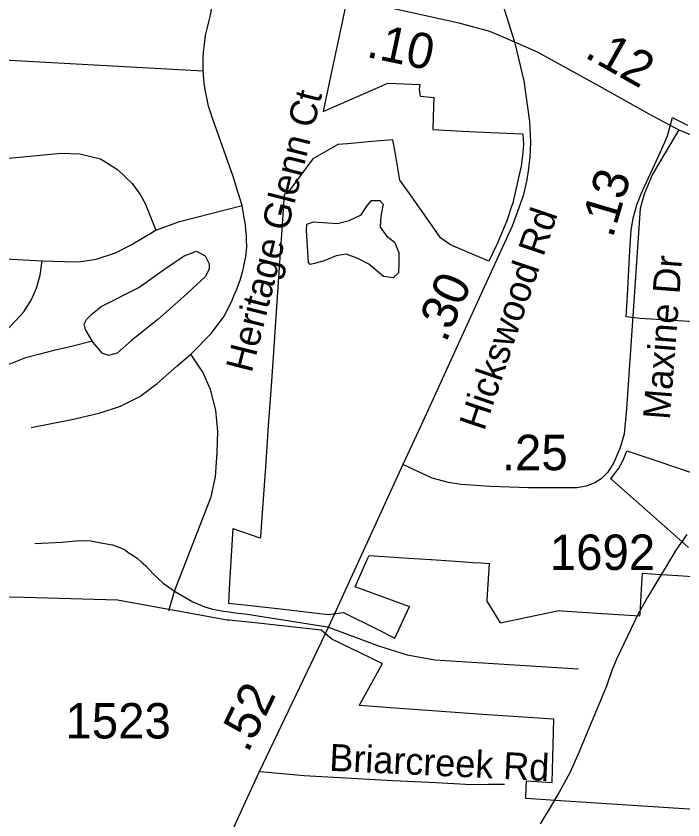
# Model space of a CAD drawing. Extents: x 1662474 to 1856135, y 779280 to 917889.
# Drawn here: x 1713121 to 1715474, y 822745 to 825580 of the extents above; entities that cross this region are included whole.
import ezdxf

# ---------------------------------------------------------------- set-up
doc = ezdxf.new("R2010")
doc.units = 0
for name, color, linetype in [('Exist Boundary Political City Limit New Hole', 7, 'Continuous'), ('Exist Hydrographic Misc Water Feature', 7, 'Continuous'), ('Exist Hydrographic Pond Under 1500 Sq Ft', 7, 'Continuous'), ('Exist Road Non-System Type 51', 7, 'Continuous'), ('Exist Road Non-System Type 51 Label', 7, 'Continuous'), ('Exist Road Secondary Mileage Hundredths English Label', 7, 'Continuous'), ('Exist Road Secondary Mileage Tenths English Label', 7, 'Continuous'), ('Exist Road Secondary Type 51 Attributed', 7, 'Continuous'), ('Exist Road Secondary Type 51 Label', 7, 'Continuous'), ('Exist Road Secondary Type 51 Number Label', 7, 'Continuous'), ('Map Preparation Boundary City Limit Buffer Line', 7, 'Continuous')]:
    doc.layers.add(name, color=color, linetype=linetype)

msp = doc.modelspace()

# ---------------------------------------------------------------- linework, layer by layer
at = {"layer": 'Exist Boundary Political City Limit New Hole'}
for points in [[(1714285.9, 825627), (1714269, 825548.5), (1714231, 825367.7), (1714204.9, 825243.4), (1714390.5, 825325.4), (1714433.2, 825344.2), (1714546.1, 825338.7), (1714543, 825322.4), (1714546.6, 825298), (1714595, 825292.8), (1714593.2, 825224.5)], [(1714593.2, 825224.5), (1714592.1, 825179.9), (1714695.4, 825174.9), (1714797, 825170), (1714909.8, 825164.5), (1714911.5, 825127.4), (1714907.6, 825087.7), (1714903.9, 825050.4), (1714895.8, 825015.8), (1714879.5, 824947.5), (1714873.9, 824921.4), (1714868.1, 824904.6), (1714852.4, 824857.5), (1714817.1, 824774.4), (1714789.5, 824715.2), (1714712, 824748.4), (1714653.6, 824773.2), (1714619, 824797.8), (1714578.6, 824855.2), (1714508.9, 824954.4), (1714475.6, 825001.6), (1714458.6, 825100.6), (1714451.1, 825143.9), (1714378.1, 825137.5), (1714290.5, 825129.9), (1714256.1, 825126.9), (1714225.4, 825109.6), (1714168.1, 825077.2), (1714077.6, 824954.1), (1714069, 824952.1), (1714067.5, 824951.7), (1714058, 824810.1), (1714051.2, 824711.2), (1714037, 824502.1), (1714029.5, 824395.2), (1714020, 824259.5), (1714011.2, 824135.8), (1714000.9, 823989.3), (1713990.2, 823844), (1713983, 823744.6), (1713982.6, 823738.8), (1713887.4, 823771.8), (1713885.9, 823772.2), (1713876.6, 823619), (1713873.1, 823559.9), (1713870.1, 823509.4), (1713938, 823502.6), (1714065.2, 823487.9), (1714222.6, 823469), (1714276.5, 823475.9), (1714390.1, 823419.7), (1714458.1, 823386.1), (1714509.5, 823497.1), (1714506.6, 823498.2), (1714317.1, 823566.5), (1714355.8, 823653), (1714360.4, 823663.2), (1714366.6, 823677.1), (1714505.4, 823668.1), (1714583.2, 823663.1), (1714586.5, 823662.9), (1714653.5, 823658.5), (1714733.9, 823653.4), (1714761.4, 823651.6), (1714790.1, 823649.8), (1714782.8, 823521.4), (1714782.4, 823516.2), (1714829.9, 823439.7), (1714908.1, 823456.2), (1715036.4, 823483.1), (1715046.5, 823482.4), (1715189.5, 823473.3), (1715322.8, 823464.8), (1715323.1, 823470.2), (1715328.5, 823558.9), (1715331.9, 823614.9), (1715333.5, 823614.8), (1715378.9, 823611.9), (1715456.5, 823606.9), (1715542.5, 823601.4)], [(1715629.9, 824495.2), (1715322.1, 824513.2), (1715274.5, 824519.3), (1715278.2, 824595.2), (1715287.8, 824774.8), (1715291.8, 824824.1), (1715299.1, 824867.2), (1715310.4, 824909.6), (1715312.2, 824914.6), (1715326.4, 824953), (1715337.6, 824977.2), (1715383.4, 825075.8), (1715410.5, 825135.7), (1715420.4, 825157.6), (1715437.5, 825222.5), (1715448.6, 825216.8), (1715489.9, 825195.6)], [(1715493.9, 823706.1), (1715420.2, 823771.3), (1715219.1, 823949.2), (1715222.9, 823953.1), (1715227.4, 823957.8), (1715248.5, 823985.6), (1715262.8, 824010.9), (1715266.1, 824019.6), (1715276.4, 824046.2), (1715385.4, 824009.8), (1715569, 823948.2)], [(1714922.1, 822882.5), (1715013.4, 822876.7), (1715018.4, 823099.7), (1715017.8, 823099.8), (1715000, 823100.9), (1714893.4, 823108.4), (1714767.4, 823117.2), (1714588.8, 823129.8), (1714474.5, 823137.8), (1714333.1, 823149), (1714335.8, 823153.9), (1714413.6, 823296.4), (1714410.5, 823297.9), (1714392.4, 823306.5), (1714369.4, 823317.5), (1714235, 823381.9), (1714197.4, 823414.6), (1713964.6, 823440.5), (1713871.6, 823449.2), (1713865.6, 823449.7), (1713794.9, 823462.4), (1713478.4, 823519.4), (1713149.2, 823528.9), (1712848, 823536.8)], [(1715531.1, 822780.4), (1715369.1, 822791), (1715241.6, 822799.4), (1715059.8, 822811.4), (1714919.5, 822820.7), (1714919.8, 822827), (1714922.1, 822882.5)]]:
    msp.add_lwpolyline(points, dxfattribs=at)
at = {"layer": 'Exist Hydrographic Misc Water Feature'}
for points in [[(1713390.4, 824433.1), (1713316.4, 824415.3), (1713254.2, 824400.1), (1713200.1, 824386.4), (1713154.1, 824374.3), (1713029.6, 824325.1), (1712985.4, 824307.1), (1712945.3, 824287.4), (1712883, 824249.3), (1712826.4, 824216.8)], [(1715488.2, 823751.5), (1715451.8, 823699.7), (1715350.7, 823532), (1715316.5, 823471.9), (1715241.5, 823314.2), (1715223.5, 823272), (1715205, 823216.5), (1715103.7, 822974.8), (1715075.3, 822910.6), (1715037.1, 822842.4), (1715002.5, 822783.3), (1714970, 822731.4)]]:
    msp.add_lwpolyline(points, dxfattribs=at)
at = {"layer": 'Exist Hydrographic Pond Under 1500 Sq Ft'}
for points in [[(1714152.5, 824710.5), (1714145.7, 824825.4), (1714147.4, 824845.7), (1714171.1, 824854.1), (1714255.6, 824849), (1714296.2, 824859.2), (1714338.5, 824879.5), (1714358.7, 824909.9), (1714375.6, 824930.2), (1714404.4, 824930.2), (1714416.2, 824916.6), (1714407.8, 824874.4), (1714406.1, 824835.5), (1714428.1, 824805.1), (1714456.8, 824783.1), (1714472, 824746), (1714472, 824707.1), (1714470.3, 824675), (1714451.7, 824656.4), (1714417.9, 824661.5), (1714365.5, 824705.4), (1714326.6, 824725.7), (1714286, 824740.9), (1714250.5, 824734.1), (1714208.3, 824717.2), (1714174.5, 824707.1), (1714159.2, 824703.7), (1714152.5, 824710.5)], [(1713393, 824428.8), (1713366, 824474.4), (1713360.9, 824493), (1713369.4, 824509.9), (1713389.7, 824530.1), (1713421.8, 824555.5), (1713553.7, 824623.1), (1713645, 824687.3), (1713714.3, 824734.6), (1713758.2, 824751.5), (1713788.7, 824734.6), (1713802.2, 824705.9), (1713802.2, 824687.3), (1713788.7, 824660.3), (1713712.6, 824591), (1713621.3, 824509.9), (1713528.3, 824435.5), (1713477.6, 824391.6), (1713447.1, 824383.1), (1713425.2, 824391.6), (1713406.6, 824411.9), (1713393, 824428.8)]]:
    msp.add_lwpolyline(points, dxfattribs=at)
at = {"layer": 'Exist Road Non-System Type 51'}
for p, q in [((1713004.6, 825429.4), (1713781.4, 825386.9)), ((1713660.1, 823482.4), (1713680.6, 823551.2))]:
    msp.add_line(p, q, dxfattribs=at)
for points in [[(1713781.4, 825386.9), (1713780.9, 825402.9), (1713781.4, 825432.9), (1713782.4, 825452.5), (1713784.5, 825472.2), (1713786.9, 825491.9), (1713790, 825511.2), (1713796, 825540.4), (1713801, 825559.6), (1713806.2, 825578.4), (1713838, 825741.4)], [(1713918.4, 824912.6), (1713905.2, 824956.4), (1713887.4, 825013.9), (1713817.1, 825213.4), (1713808.1, 825237.8), (1713800.2, 825262.8), (1713794.8, 825285.6), (1713788.9, 825314.7), (1713785, 825343.9), (1713782.1, 825373.5), (1713781.4, 825386.9)], [(1713021.2, 825072.4), (1713279.4, 825096.9), (1713346.1, 825094.2), (1713418.6, 825077.2), (1713479, 825038.9), (1713531.1, 824990.2), (1713558.8, 824951.4), (1713576.1, 824918.7), (1713614.4, 824824.9)], [(1713614.4, 824824.9), (1713697.9, 824856.2), (1713918.4, 824912.6)], [(1713738.2, 824387.4), (1713809.6, 824461.2), (1713856.9, 824523.1), (1713884.8, 824580.4), (1713888.9, 824593.4), (1713899.6, 824616.9), (1713906, 824632.9), (1713911.5, 824648.9), (1713916.8, 824665.1), (1713921.5, 824681.8), (1713925.1, 824698.2), (1713931.8, 824731.8), (1713935.6, 824765.4), (1713934.4, 824791.1), (1713933.6, 824809.2), (1713932.4, 824824.9), (1713930.6, 824843.4), (1713925.9, 824868.5), (1713918.4, 824912.6)], [(1713212.9, 824716.9), (1713292.9, 824714.7), (1713342.2, 824713.4), (1713403.4, 824723.4), (1713471.6, 824744.6), (1713527.2, 824773), (1713614.4, 824824.9)], [(1712966.9, 824744.1), (1713103.4, 824723.4), (1713212.9, 824716.9)], [(1713016.8, 824398.4), (1713086.6, 824470.1), (1713148.2, 824537), (1713174.2, 824577.7), (1713192.9, 824620.5), (1713206, 824666.4), (1713212.9, 824716.9)], [(1713174.5, 824129.2), (1713323.4, 824158.2), (1713418.1, 824181.1), (1713489.8, 824204.8), (1713558.2, 824238.4), (1713618.9, 824284), (1713690, 824347), (1713738.2, 824387.4)], [(1713680.6, 823551.2), (1713808.9, 823884.4), (1713824.4, 823955.4), (1713830.9, 824041.2), (1713832.5, 824114.4), (1713825.9, 824189.8), (1713807.1, 824262.5), (1713780.6, 824324.4), (1713738.2, 824387.4)], [(1713187.4, 823720), (1713282.1, 823724.9), (1713342.8, 823730.5), (1713384.8, 823729.4), (1713420.1, 823722.4), (1713460.9, 823715), (1713480, 823707.9), (1713492.6, 823702.9), (1713506.9, 823696.9), (1713516.5, 823688.5), (1713534.1, 823678), (1713549.9, 823666.9), (1713561.9, 823655.4), (1713578.8, 823640.7), (1713604.4, 823613.2), (1713640.1, 823579.9), (1713680.6, 823551.2)], [(1713680.6, 823551.2), (1713745.1, 823513.9), (1713786.6, 823496.9), (1713814.4, 823487.7), (1713834.1, 823484.2), (1713852.8, 823481.7), (1713872.9, 823479.2), (1713894.1, 823475.1), (1713929.4, 823471.4), (1714220.1, 823426.2)], [(1714220.1, 823426.2), (1714400.2, 823359.1), (1714501.5, 823327.6), (1714598.4, 823309.5), (1715105.4, 823278)], [(1714845.2, 822869.8), (1714787.1, 822869.8), (1714728.1, 822868.9), (1714603.8, 822876.2), (1714451.1, 822882.4), (1714137.5, 822900), (1713982.6, 822914.5)]]:
    msp.add_lwpolyline(points, dxfattribs=at)
at = {"layer": 'Exist Road Secondary Type 51 Attributed'}
for points in [[(1711572.5, 825851.1), (1711817.6, 825845.6), (1712033.5, 825838.8), (1712334.5, 825827.8), (1712643.8, 825818.8), (1713118.9, 825803.1), (1713346.4, 825794.8), (1713482.4, 825789.3), (1713658.8, 825770.1), (1713769.3, 825752.9), (1713837.3, 825739.2), (1714060.8, 825695.3), (1714395.4, 825620.4), (1714679.3, 825557.3), (1714792.3, 825527.1), (1714880.1, 825489.3)], [(1714796, 825754.6), (1714880.1, 825489.3)], [(1714880.1, 825489.3), (1714912.4, 825352), (1714933, 825208.2), (1714936.5, 825134.8), (1714934.4, 825083.6), (1714928.9, 825042.4), (1714923.4, 825002.6), (1714910.3, 824946.3), (1714890.8, 824890.7), (1714871.5, 824839.2), (1714811.1, 824706.7), (1714550.9, 824136.9), (1714485.4, 823998.9)], [(1714880.1, 825489.3), (1714959.6, 825453.7), (1715180.4, 825333.5), (1715353.5, 825235.8), (1715459.9, 825179.2)], [(1715459.9, 825179.2), (1715367.3, 825022.4), (1715337.8, 824951.6), (1715323.1, 824901.5), (1715275.2, 824194.5), (1715267, 824105.3), (1715252.2, 824055.2), (1715230.9, 824005.1), (1715209.7, 823971.4), (1715185.6, 823948.1), (1715163, 823933.7), (1715132.8, 823922), (1715100.5, 823915.8), (1714928.9, 823915.8), (1714795, 823921.3), (1714690.6, 823927.5), (1714647.4, 823935), (1714589, 823950.1), (1714485.4, 823998.9)], [(1715459.9, 825179.2), (1715617.8, 825113.8), (1715667.4, 825097.3), (1715778, 825075.9), (1715992.6, 825049.5), (1716230.4, 825029.7), (1716431.9, 825019.8), (1716557.9, 825006.5)], [(1714485.4, 823998.9), (1714225.2, 823428.4), (1713977.4, 822912.2), (1713929.7, 822807.4), (1713838.9, 822608.5), (1713725.7, 822351.2), (1713633.1, 822143.9), (1713591, 822039.7), (1713478.6, 821798.6), (1713349.8, 821513.1)]]:
    msp.add_lwpolyline(points, dxfattribs=at)
at = {"layer": 'Map Preparation Boundary City Limit Buffer Line'}
for points in [[(1714285.9, 825627), (1714269, 825548.5), (1714231, 825367.7), (1714204.9, 825243.4), (1714390.5, 825325.4), (1714433.2, 825344.2), (1714546.1, 825338.7), (1714543, 825322.4), (1714546.6, 825298), (1714595, 825292.8), (1714593.2, 825224.5)], [(1714593.2, 825224.5), (1714592.1, 825179.9), (1714695.4, 825174.9), (1714797, 825170), (1714909.8, 825164.5), (1714911.5, 825127.4), (1714907.6, 825087.7), (1714903.9, 825050.4), (1714895.8, 825015.8), (1714879.5, 824947.5), (1714873.9, 824921.4), (1714868.1, 824904.6), (1714852.4, 824857.5), (1714817.1, 824774.4), (1714789.5, 824715.2), (1714712, 824748.4), (1714653.6, 824773.2), (1714619, 824797.8), (1714578.6, 824855.2), (1714508.9, 824954.4), (1714475.6, 825001.6), (1714458.6, 825100.6), (1714451.1, 825143.9), (1714378.1, 825137.5), (1714290.5, 825129.9), (1714256.1, 825126.9), (1714225.4, 825109.6), (1714168.1, 825077.2), (1714077.6, 824954.1), (1714069, 824952.1), (1714067.5, 824951.7), (1714058, 824810.1), (1714051.2, 824711.2), (1714037, 824502.1), (1714029.5, 824395.2), (1714020, 824259.5), (1714011.2, 824135.8), (1714000.9, 823989.3), (1713990.2, 823844), (1713983, 823744.6), (1713982.6, 823738.8), (1713887.4, 823771.8), (1713885.9, 823772.2), (1713876.6, 823619), (1713873.1, 823559.9), (1713870.1, 823509.4), (1713938, 823502.6), (1714065.2, 823487.9), (1714222.6, 823469), (1714276.5, 823475.9), (1714390.1, 823419.7), (1714458.1, 823386.1), (1714509.5, 823497.1), (1714506.6, 823498.2), (1714317.1, 823566.5), (1714355.8, 823653), (1714360.4, 823663.2), (1714366.6, 823677.1), (1714505.4, 823668.1), (1714583.2, 823663.1), (1714586.5, 823662.9), (1714653.5, 823658.5), (1714733.9, 823653.4), (1714761.4, 823651.6), (1714790.1, 823649.8), (1714782.8, 823521.4), (1714782.4, 823516.2), (1714829.9, 823439.7), (1714908.1, 823456.2), (1715036.4, 823483.1), (1715046.5, 823482.4), (1715189.5, 823473.3), (1715322.8, 823464.8), (1715323.1, 823470.2), (1715328.5, 823558.9), (1715331.9, 823614.9), (1715333.5, 823614.8), (1715378.9, 823611.9), (1715456.5, 823606.9), (1715542.5, 823601.4)], [(1715629.9, 824495.2), (1715322.1, 824513.2), (1715274.5, 824519.3), (1715278.2, 824595.2), (1715287.8, 824774.8), (1715291.8, 824824.1), (1715299.1, 824867.2), (1715310.4, 824909.6), (1715312.2, 824914.6), (1715326.4, 824953), (1715337.6, 824977.2), (1715383.4, 825075.8), (1715410.5, 825135.7), (1715420.4, 825157.6), (1715437.5, 825222.5), (1715448.6, 825216.8), (1715489.9, 825195.6)], [(1715493.9, 823706.1), (1715420.2, 823771.3), (1715219.1, 823949.2), (1715222.9, 823953.1), (1715227.4, 823957.8), (1715248.5, 823985.6), (1715262.8, 824010.9), (1715266.1, 824019.6), (1715276.4, 824046.2), (1715385.4, 824009.8), (1715569, 823948.2)], [(1714922.1, 822882.5), (1715013.4, 822876.7), (1715018.4, 823099.7), (1715017.8, 823099.8), (1715000, 823100.9), (1714893.4, 823108.4), (1714767.4, 823117.2), (1714588.8, 823129.8), (1714474.5, 823137.8), (1714333.1, 823149), (1714335.8, 823153.9), (1714413.6, 823296.4), (1714410.5, 823297.9), (1714392.4, 823306.5), (1714369.4, 823317.5), (1714235, 823381.9), (1714197.4, 823414.6), (1713964.6, 823440.5), (1713871.6, 823449.2), (1713865.6, 823449.7), (1713794.9, 823462.4), (1713478.4, 823519.4), (1713149.2, 823528.9), (1712848, 823536.8)], [(1715531.1, 822780.4), (1715369.1, 822791), (1715241.6, 822799.4), (1715059.8, 822811.4), (1714919.5, 822820.7), (1714919.8, 822827), (1714922.1, 822882.5)]]:
    msp.add_lwpolyline(points, dxfattribs=at)

# ---------------------------------------------------------------- texts
at = {"layer": 'Exist Road Non-System Type 51 Label'}
for s, rotation, p in [('Heritage Glenn Ct', 75.8001, (1713952.4, 824318.7)), ('Briarcreek Rd', 357.3039, (1714225, 822918.3))]:
    msp.add_text(s, height=95, rotation=rotation, dxfattribs=at).set_placement(p)
at = {"layer": 'Exist Road Secondary Mileage Hundredths English Label'}
for s, rotation, p in [('.12', 330.559, (1715123.2, 825437.6)), ('.13', 73.6017, (1715226.3, 824794.1)), ('.52', 64.3531, (1713939.6, 822978))]:
    msp.add_text(s, height=125, rotation=rotation, dxfattribs=at).set_placement(p)
msp.add_text('.25', height=125, dxfattribs=at).set_placement((1714835.4, 823978.3))
at = {"layer": 'Exist Road Secondary Mileage Tenths English Label'}
for s, rotation, p in [('.10', 347.985, (1714353.7, 825436.7)), ('.30', 66.2736, (1714637.5, 824425.2))]:
    msp.add_text(s, height=125, rotation=rotation, dxfattribs=at).set_placement(p)
at = {"layer": 'Exist Road Secondary Type 51 Label'}
for s, rotation, p in [('Hickswood Rd', 71.2728, (1714772.7, 824113.8)), ('Maxine Dr', 85.5919, (1715428, 824154.6))]:
    msp.add_text(s, height=95, rotation=rotation, dxfattribs=at).set_placement(p)
at = {"layer": 'Exist Road Secondary Type 51 Number Label'}
for s, p in [('1692', (1715004.5, 823626.5)), ('1523', (1713295.3, 823032.1))]:
    msp.add_text(s, height=125, dxfattribs=at).set_placement(p)

doc.saveas('drawing.dxf')
